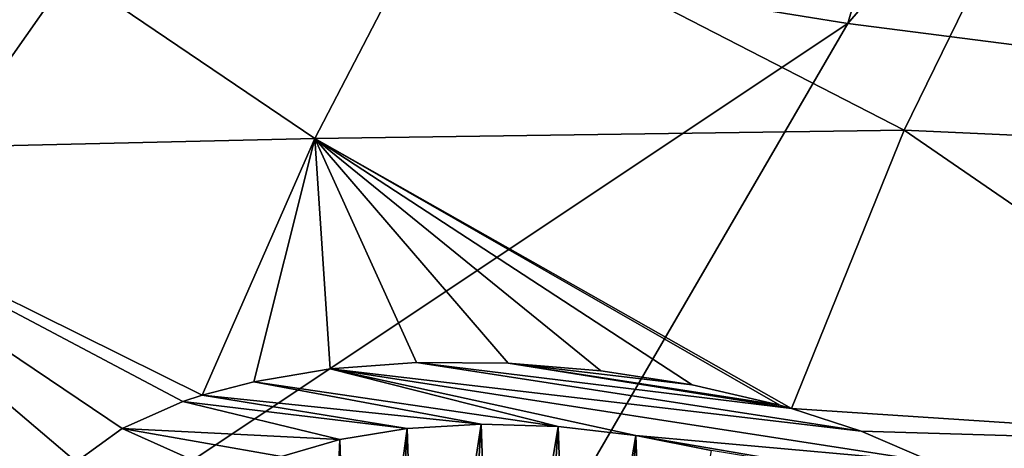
# Model space of a CAD drawing. Header units: metres. Extents: x -90 to 304, y -90 to 74.
# Tile 263 of 570: x 221.72 to 225.5, y 5.83 to 7.48. Entities that reach past the tile are written whole.
import ezdxf

# ---------------------------------------------------------------- set-up
doc = ezdxf.new("R2010")
doc.units = ezdxf.units.M
doc.layers.add('solid_21662050_350', color=7, linetype='CONTINUOUS')

msp = doc.modelspace()

# ---------------------------------------------------------------- linework, layer by layer
at = {"layer": 'solid_21662050_350'}
for points in [[(226.140976, 11.773056, 211.477097), (222.095139, 7.913171, 216.960693), (224.898575, 7.462947, 218.211243)], [(228.321777, 11.438239, 212.407089), (226.140976, 11.773056, 211.477097), (224.898575, 7.462947, 218.211243)], [(228.321777, 11.438239, 212.407089), (224.898575, 7.462947, 218.211243), (227.799805, 7.090538, 219.245651)], [(222.095139, 7.913171, 216.960693), (219.407639, 8.438294, 215.502106), (215.873734, 4.158753, 221.013428)], [(222.853256, 7.021772, 152.586899), (220.542526, 6.968151, 153.292496), (221.19249, 8.145396, 150.677017)], [(223.343536, 7.964347, 150.474777), (222.853256, 7.021772, 152.586899), (221.19249, 8.145396, 150.677017)], [(223.343536, 7.964347, 150.474777), (225.610703, 8.067844, 149.693604), (225.113953, 7.052821, 151.993698)], [(225.113953, 7.052821, 151.993698), (225.610703, 8.067844, 149.693604), (227.28035, 6.954397, 151.755737)], [(223.343536, 7.964347, 150.474777), (225.113953, 7.052821, 151.993698), (222.853256, 7.021772, 152.586899)], [(222.095139, 7.913171, 216.960693), (215.873734, 4.158753, 221.013428), (219.035385, 3.556889, 222.685165)], [(224.898575, 7.462947, 218.211243), (222.095139, 7.913171, 216.960693), (219.035385, 3.556889, 222.685165)], [(224.898575, 7.462947, 218.211243), (219.035385, 3.556889, 222.685165), (222.327042, 3.041162, 224.117661)], [(227.799805, 7.090538, 219.245651), (224.898575, 7.462947, 218.211243), (222.327042, 3.041162, 224.117661)], [(227.799805, 7.090538, 219.245651), (222.327042, 3.041162, 224.117661), (225.728302, 2.61477, 225.302002)], [(222.853256, 7.021772, 152.586899), (225.113953, 7.052821, 151.993698), (224.681427, 5.985808, 154.361328)], [(224.681427, 5.985808, 154.361328), (225.113953, 7.052821, 151.993698), (226.878784, 5.841375, 154.239105)], [(225.113953, 7.052821, 151.993698), (227.28035, 6.954397, 151.755737), (226.878784, 5.841375, 154.239105)], [(222.853256, 7.021772, 152.586899), (222.420456, 6.037094, 154.755936), (220.542526, 6.968151, 153.292496)], [(222.619659, 6.088723, 154.60112), (222.420456, 6.037094, 154.755936), (222.853256, 7.021772, 152.586899)], [(222.912384, 6.137657, 154.43045), (222.619659, 6.088723, 154.60112), (222.853256, 7.021772, 152.586899)], [(224.637115, 5.998238, 154.344254), (222.853256, 7.021772, 152.586899), (224.681427, 5.985808, 154.361328)], [(223.242737, 6.161841, 154.303818), (222.912384, 6.137657, 154.43045), (222.853256, 7.021772, 152.586899)], [(223.59523, 6.159401, 154.229355), (223.242737, 6.161841, 154.303818), (222.853256, 7.021772, 152.586899)], [(223.950333, 6.130652, 154.211319), (223.59523, 6.159401, 154.229355), (222.853256, 7.021772, 152.586899)], [(224.300339, 6.076462, 154.249954), (223.950333, 6.130652, 154.211319), (222.853256, 7.021772, 152.586899)], [(224.637115, 5.998238, 154.344254), (224.300339, 6.076462, 154.249954), (222.853256, 7.021772, 152.586899)], [(221.78067, 5.479685, 156.070602), (219.998795, 5.721337, 156.009125), (220.542526, 6.968151, 153.292496)], [(221.824982, 5.637024, 155.732086), (221.78067, 5.479685, 156.070602), (220.542526, 6.968151, 153.292496)], [(221.937027, 5.780984, 155.405258), (221.824982, 5.637024, 155.732086), (220.542526, 6.968151, 153.292496)], [(222.114517, 5.90861, 155.096756), (221.937027, 5.780984, 155.405258), (220.542526, 6.968151, 153.292496)], [(222.347092, 6.012744, 154.824142), (222.114517, 5.90861, 155.096756), (220.542526, 6.968151, 153.292496)], [(222.420456, 6.037094, 154.755936), (222.347092, 6.012744, 154.824142), (220.542526, 6.968151, 153.292496)], [(223.242737, 6.161841, 154.303818), (224.948883, 5.898389, 154.491547), (222.912384, 6.137657, 154.43045)], [(223.242737, 6.161841, 154.303818), (224.681427, 5.985808, 154.361328), (224.948883, 5.898389, 154.491547)], [(223.59523, 6.159401, 154.229355), (224.681427, 5.985808, 154.361328), (223.242737, 6.161841, 154.303818)], [(224.637115, 5.998238, 154.344254), (224.681427, 5.985808, 154.361328), (223.59523, 6.159401, 154.229355)], [(224.300339, 6.076462, 154.249954), (223.59523, 6.159401, 154.229355), (223.950333, 6.130652, 154.211319)], [(224.637115, 5.998238, 154.344254), (223.59523, 6.159401, 154.229355), (224.300339, 6.076462, 154.249954)], [(223.78714, 5.916271, 154.69986), (222.619659, 6.088723, 154.60112), (222.912384, 6.137657, 154.43045)], [(222.912384, 6.137657, 154.43045), (224.948883, 5.898389, 154.491547), (225.225464, 5.780206, 154.686737)], [(224.085236, 5.882438, 154.706741), (222.912384, 6.137657, 154.43045), (225.225464, 5.780206, 154.686737)], [(223.78714, 5.916271, 154.69986), (222.912384, 6.137657, 154.43045), (224.085236, 5.882438, 154.706741)], [(223.491058, 5.925242, 154.746124), (222.420456, 6.037094, 154.755936), (222.619659, 6.088723, 154.60112)], [(223.491058, 5.925242, 154.746124), (222.619659, 6.088723, 154.60112), (223.78714, 5.916271, 154.69986)], [(222.948532, 5.867152, 154.990067), (222.114517, 5.90861, 155.096756), (222.347092, 6.012744, 154.824142)], [(223.207916, 5.908783, 154.843994), (222.347092, 6.012744, 154.824142), (222.420456, 6.037094, 154.755936)], [(223.207916, 5.908783, 154.843994), (222.948532, 5.867152, 154.990067), (222.347092, 6.012744, 154.824142)], [(223.207916, 5.908783, 154.843994), (222.420456, 6.037094, 154.755936), (223.491058, 5.925242, 154.746124)], [(224.948883, 5.898389, 154.491547), (224.681427, 5.985808, 154.361328), (226.878784, 5.841375, 154.239105)], [(222.544846, 5.716536, 155.398041), (221.937027, 5.780984, 155.405258), (222.114517, 5.90861, 155.096756)], [(222.725449, 5.802401, 155.176758), (222.114517, 5.90861, 155.096756), (222.948532, 5.867152, 154.990067)], [(222.544846, 5.716536, 155.398041), (222.114517, 5.90861, 155.096756), (222.725449, 5.802401, 155.176758)], [(223.207916, 5.908783, 154.843994), (222.998093, 4.355036, 154.518188), (222.948532, 5.867152, 154.990067)], [(223.207916, 5.908783, 154.843994), (223.123795, 4.382583, 154.441345), (222.998093, 4.355036, 154.518188)], [(223.207916, 5.908783, 154.843994), (223.257324, 4.405324, 154.377213), (223.123795, 4.382583, 154.441345)], [(223.207916, 5.908783, 154.843994), (223.491058, 5.925242, 154.746124), (223.257324, 4.405324, 154.377213)], [(223.491058, 5.925242, 154.746124), (223.397247, 4.423008, 154.326492), (223.257324, 4.405324, 154.377213)], [(223.491058, 5.925242, 154.746124), (223.542007, 4.435444, 154.289734), (223.397247, 4.423008, 154.326492)], [(223.491058, 5.925242, 154.746124), (223.78714, 5.916271, 154.69986), (223.542007, 4.435444, 154.289734)], [(223.78714, 5.916271, 154.69986), (223.690033, 4.442494, 154.267349), (223.542007, 4.435444, 154.289734)], [(223.78714, 5.916271, 154.69986), (223.839691, 4.444081, 154.259583), (223.690033, 4.442494, 154.267349)], [(223.78714, 5.916271, 154.69986), (224.085236, 5.882438, 154.706741), (223.839691, 4.444081, 154.259583)], [(225.225464, 5.780206, 154.686737), (224.948883, 5.898389, 154.491547), (226.878784, 5.841375, 154.239105)], [(222.725449, 5.802401, 155.176758), (222.948532, 5.867152, 154.990067), (222.881622, 4.322984, 154.606888)], [(222.948532, 5.867152, 154.990067), (222.998093, 4.355036, 154.518188), (222.881622, 4.322984, 154.606888)], [(224.085236, 5.882438, 154.706741), (223.989349, 4.440187, 154.26651), (223.839691, 4.444081, 154.259583)], [(224.085236, 5.882438, 154.706741), (224.137375, 4.430856, 154.288055), (223.989349, 4.440187, 154.26651)], [(224.085236, 5.882438, 154.706741), (225.225464, 5.780206, 154.686737), (225.458008, 5.647289, 154.923492)], [(224.085236, 5.882438, 154.706741), (225.458008, 5.647289, 154.923492), (224.374207, 5.825093, 154.766586)], [(224.085236, 5.882438, 154.706741), (224.374207, 5.825093, 154.766586), (224.137375, 4.430856, 154.288055)], [(225.458008, 5.647289, 154.923492), (225.225464, 5.780206, 154.686737), (226.878784, 5.841375, 154.239105)], [(225.639847, 5.503745, 155.193817), (225.458008, 5.647289, 154.923492), (226.878784, 5.841375, 154.239105)]]:
    msp.add_3dface(points, dxfattribs=at)

doc.saveas('drawing.dxf')
